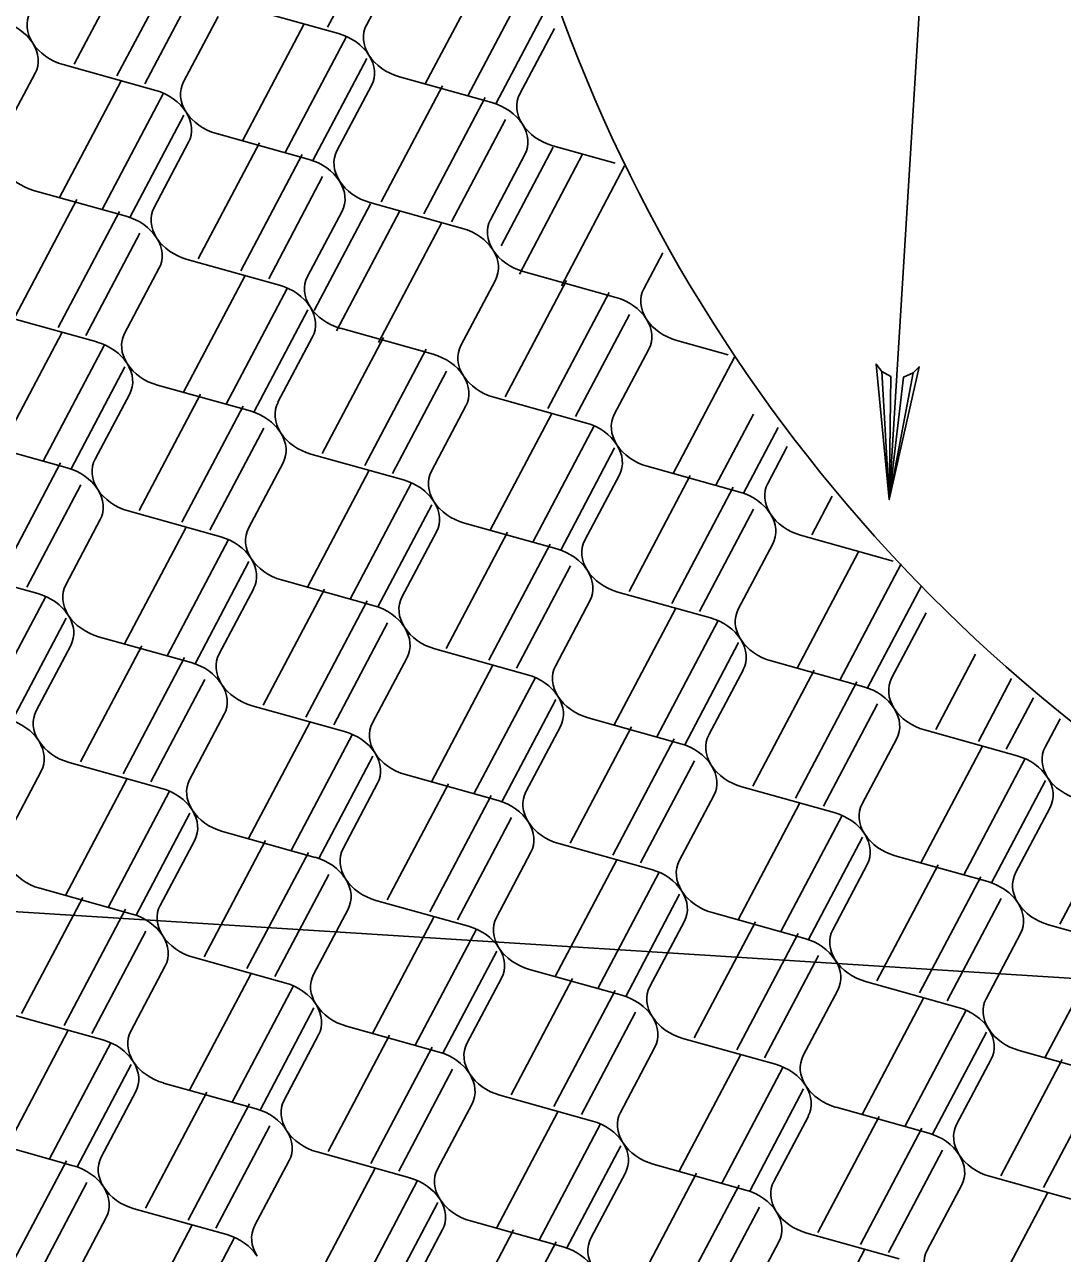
# Model space of a CAD drawing. Extents: x 638850 to 644908, y 297188 to 298900.
# Drawn here: x 639886.41 to 639923.83, y 297863.25 to 297907.57 of the extents above; entities that cross this region are included whole.
import ezdxf

# ---------------------------------------------------------------- set-up
doc = ezdxf.new("R2010")
doc.units = 0
doc.layers.add('1', color=7, linetype='Continuous')
doc.layers.add('2', color=7, linetype='Continuous')

msp = doc.modelspace()

# ---------------------------------------------------------------- linework, layer by layer
at = {"layer": '1'}
for p, q in [((639920.393, 297936.167), (639917.58, 297890.437)), ((639828.977, 297879.173), (639933.278, 297872.592))]:
    msp.add_line(p, q, dxfattribs=at)
msp.add_lwpolyline([(639918.442, 297895.006), (639918.098, 297894.855), (639917.58, 297890.437), (639918.442, 297895.006), (639918.658, 297895.229), (639917.58, 297890.437), (639917.634, 297894.88), (639917.314, 297895.062), (639917.58, 297890.437), (639917.109, 297895.325), (639917.314, 297895.062)], dxfattribs=at)
msp.add_arc((639960.245, 297927.859), 58.02, 159.79936, 254.33124, dxfattribs=at)
at = {"layer": '2'}
for p, q in [((639899.277, 297911.164), (639897.332, 297907.478)), ((639890.409, 297910.336), (639888.199, 297906.146)), ((639891.949, 297909.909), (639889.737, 297905.716)), ((639899.977, 297909.913), (639898.73, 297907.554)), ((639903.065, 297909.618), (639900.854, 297905.429)), ((639892.684, 297909.117), (639890.739, 297905.431)), ((639904.605, 297909.191), (639902.393, 297904.999)), ((639897.727, 297907.244), (639894.388, 297908.176)), ((639905.34, 297908.4), (639903.395, 297904.714)), ((639893.383, 297907.864), (639892.137, 297905.507)), ((639896.471, 297907.569), (639894.26, 297903.38)), ((639898.011, 297907.142), (639895.799, 297902.95)), ((639904.264, 297905.067), (639905.508, 297907.425)), ((639898.746, 297906.351), (639896.801, 297902.665)), ((639886.789, 297905.815), (639885.543, 297903.458)), ((639891.133, 297905.195), (639887.794, 297906.127)), ((639889.876, 297905.52), (639887.666, 297901.33)), ((639897.67, 297903.018), (639898.914, 297905.376)), ((639901.471, 297905.361), (639899.26, 297901.171)), ((639899.92, 297905.687), (639903.257, 297904.756)), ((639891.416, 297905.093), (639889.205, 297900.9)), ((639903.011, 297904.934), (639900.799, 297900.742)), ((639892.151, 297904.301), (639890.206, 297900.615)), ((639903.746, 297904.142), (639901.801, 297900.456)), ((639893.325, 297903.637), (639896.665, 297902.705)), ((639891.075, 297900.968), (639892.321, 297903.325)), ((639894.878, 297903.309), (639892.667, 297899.119)), ((639905.47, 297903.149), (639903.592, 297899.589)), ((639907.696, 297902.572), (639905.451, 297903.199)), ((639896.418, 297902.882), (639894.206, 297898.689)), ((639904.446, 297902.887), (639903.2, 297900.53)), ((639906.527, 297902.898), (639904.245, 297898.572)), ((639908.042, 297902.476), (639905.759, 297898.149)), ((639897.153, 297902.09), (639895.208, 297898.404)), ((639886.732, 297901.588), (639890.071, 297900.656)), ((639888.284, 297901.26), (639886.073, 297897.07)), ((639898.876, 297901.1), (639896.848, 297897.256)), ((639902.196, 297900.218), (639898.857, 297901.15)), ((639889.824, 297900.833), (639887.612, 297896.64)), ((639897.852, 297900.837), (639896.606, 297898.48)), ((639899.933, 297900.849), (639897.651, 297896.523)), ((639890.559, 297900.041), (639888.614, 297896.355)), ((639901.448, 297900.427), (639899.165, 297896.1)), ((639895.601, 297898.168), (639892.262, 297899.1)), ((639908.731, 297898.043), (639909.417, 297899.342)), ((639891.259, 297898.79), (639890.012, 297896.431)), ((639904.387, 297898.663), (639907.727, 297897.731)), ((639894.345, 297898.496), (639892.134, 297894.307)), ((639902.137, 297895.994), (639903.383, 297898.351)), ((639905.941, 297898.337), (639903.73, 297894.147)), ((639895.885, 297898.069), (639893.673, 297893.877)), ((639907.481, 297897.91), (639905.269, 297893.717)), ((639889.009, 297896.121), (639885.669, 297897.053)), ((639896.619, 297897.278), (639894.675, 297893.592)), ((639908.215, 297897.118), (639906.271, 297893.432)), ((639887.751, 297896.447), (639885.54, 297892.258)), ((639897.794, 297896.614), (639901.133, 297895.682)), ((639889.291, 297896.02), (639887.079, 297891.828)), ((639895.543, 297893.945), (639896.79, 297896.302)), ((639899.346, 297896.286), (639897.136, 297892.096)), ((639911.776, 297895.659), (639909.919, 297896.177)), ((639900.886, 297895.859), (639898.674, 297891.666)), ((639908.915, 297895.865), (639907.668, 297893.508)), ((639912, 297895.572), (639909.79, 297891.382)), ((639890.025, 297895.229), (639888.081, 297891.543)), ((639901.621, 297895.067), (639899.676, 297891.381)), ((639888.949, 297891.896), (639890.196, 297894.253)), ((639892.752, 297894.237), (639890.542, 297890.047)), ((639891.2, 297894.565), (639894.539, 297893.633)), ((639894.292, 297893.81), (639892.08, 297889.617)), ((639902.32, 297893.814), (639901.074, 297891.457)), ((639906.664, 297893.196), (639903.325, 297894.128)), ((639905.406, 297893.522), (639903.196, 297889.333)), ((639912.685, 297893.523), (639911.329, 297890.952)), ((639895.027, 297893.018), (639893.082, 297889.332)), ((639906.947, 297893.095), (639904.735, 297888.903)), ((639913.583, 297893.042), (639912.33, 297890.667)), ((639884.606, 297892.516), (639887.945, 297891.584)), ((639900.07, 297891.145), (639896.73, 297892.077)), ((639907.681, 297892.304), (639905.736, 297888.618)), ((639913.199, 297891.02), (639913.901, 297892.347)), ((639887.7, 297891.759), (639885.488, 297887.567)), ((639895.726, 297891.765), (639894.48, 297889.408)), ((639908.856, 297891.64), (639912.195, 297890.708)), ((639898.814, 297891.47), (639896.603, 297887.281)), ((639906.605, 297888.971), (639907.851, 297891.328)), ((639910.41, 297891.311), (639908.199, 297887.121)), ((639888.435, 297890.968), (639886.49, 297887.282)), ((639900.354, 297891.043), (639898.142, 297886.851)), ((639911.95, 297890.884), (639909.738, 297886.691)), ((639901.089, 297890.252), (639899.144, 297886.566)), ((639915.525, 297890.557), (639914.793, 297889.17)), ((639893.476, 297889.096), (639890.137, 297890.028)), ((639912.685, 297890.092), (639910.74, 297886.406)), ((639889.132, 297889.716), (639887.888, 297887.358)), ((639892.221, 297889.423), (639890.01, 297885.233)), ((639902.263, 297889.588), (639905.602, 297888.656)), ((639893.761, 297888.996), (639891.549, 297884.804)), ((639900.013, 297886.919), (639901.26, 297889.278)), ((639903.816, 297889.261), (639901.606, 297885.072)), ((639917.727, 297888.219), (639914.388, 297889.151)), ((639905.356, 297888.834), (639903.145, 297884.642)), ((639913.384, 297888.839), (639912.138, 297886.482)), ((639916.471, 297888.547), (639914.26, 297884.358)), ((639894.496, 297888.204), (639892.551, 297884.518)), ((639906.091, 297888.043), (639904.146, 297884.357)), ((639918.011, 297888.12), (639915.799, 297883.928)), ((639886.882, 297887.047), (639883.545, 297887.978)), ((639893.42, 297884.872), (639894.666, 297887.229)), ((639897.222, 297887.212), (639895.012, 297883.023)), ((639895.67, 297887.541), (639899.009, 297886.609)), ((639918.745, 297887.329), (639916.801, 297883.643)), ((639887.167, 297886.947), (639884.955, 297882.755)), ((639898.763, 297886.785), (639896.551, 297882.593)), ((639906.79, 297886.79), (639905.544, 297884.433)), ((639911.133, 297886.17), (639907.795, 297887.104)), ((639909.877, 297886.498), (639907.666, 297882.309)), ((639917.669, 297883.996), (639918.915, 297886.353)), ((639887.902, 297886.155), (639885.957, 297882.469)), ((639899.497, 297885.994), (639897.552, 297882.308)), ((639911.417, 297886.071), (639909.205, 297881.879)), ((639889.076, 297885.492), (639892.415, 297884.56)), ((639886.826, 297882.823), (639888.072, 297885.18)), ((639890.629, 297885.163), (639888.418, 297880.974)), ((639904.54, 297884.121), (639901.201, 297885.053)), ((639912.151, 297885.28), (639910.207, 297881.594)), ((639892.169, 297884.736), (639889.957, 297880.544)), ((639900.196, 297884.741), (639898.95, 297882.384)), ((639913.326, 297884.616), (639916.665, 297883.684)), ((639920.695, 297884.865), (639919.261, 297882.147)), ((639903.282, 297884.447), (639901.072, 297880.257)), ((639911.075, 297881.947), (639912.322, 297884.304)), ((639914.878, 297884.287), (639912.668, 297880.098)), ((639892.903, 297883.945), (639890.959, 297880.259)), ((639904.822, 297884.02), (639902.61, 297879.828)), ((639916.418, 297883.86), (639914.206, 297879.668)), ((639921.995, 297883.981), (639920.8, 297881.717)), ((639905.557, 297883.228), (639903.612, 297879.542)), ((639922.782, 297883.29), (639921.802, 297881.432)), ((639897.946, 297882.072), (639894.607, 297883.004)), ((639917.153, 297883.069), (639915.208, 297879.383)), ((639893.603, 297882.692), (639892.356, 297880.335)), ((639896.688, 297882.398), (639894.478, 297878.208)), ((639906.731, 297882.565), (639910.07, 297881.633)), ((639923.741, 297882.532), (639923.2, 297881.508)), ((639898.228, 297881.971), (639896.016, 297877.779)), ((639904.481, 297879.896), (639905.727, 297882.253)), ((639908.284, 297882.236), (639906.073, 297878.047)), ((639917.852, 297881.816), (639916.606, 297879.459)), ((639922.196, 297881.196), (639918.856, 297882.128)), ((639909.824, 297881.809), (639907.612, 297877.617)), ((639920.938, 297881.522), (639918.727, 297877.332)), ((639891.352, 297880.022), (639888.013, 297880.955)), ((639898.963, 297881.179), (639897.018, 297877.493)), ((639910.558, 297881.018), (639908.614, 297877.332)), ((639922.478, 297881.095), (639920.266, 297876.903)), ((639887.009, 297880.643), (639885.763, 297878.286)), ((639900.137, 297880.516), (639903.477, 297879.583)), ((639890.094, 297880.349), (639887.884, 297876.159)), ((639897.887, 297877.847), (639899.133, 297880.204)), ((639901.691, 297880.189), (639899.48, 297876)), ((639915.602, 297879.147), (639912.263, 297880.079)), ((639923.213, 297880.303), (639921.268, 297876.617)), ((639891.634, 297879.922), (639889.423, 297875.73)), ((639903.231, 297879.762), (639901.019, 297875.57)), ((639911.259, 297879.767), (639910.011, 297877.408)), ((639914.345, 297879.475), (639912.134, 297875.285)), ((639922.137, 297876.971), (639923.383, 297879.328)), ((639925.94, 297879.313), (639923.73, 297875.124)), ((639892.369, 297879.13), (639890.424, 297875.444)), ((639903.965, 297878.971), (639902.021, 297875.285)), ((639915.885, 297879.048), (639913.673, 297874.856)), ((639893.544, 297878.467), (639896.883, 297877.534)), ((639891.293, 297875.798), (639892.54, 297878.157)), ((639895.097, 297878.14), (639892.886, 297873.95)), ((639909.008, 297877.097), (639905.669, 297878.03)), ((639916.62, 297878.256), (639914.675, 297874.57)), ((639896.637, 297877.713), (639894.425, 297873.521)), ((639904.665, 297877.718), (639903.419, 297875.361)), ((639907.75, 297877.424), (639905.54, 297873.234)), ((639917.794, 297877.593), (639921.132, 297876.659)), ((639909.291, 297876.997), (639907.079, 297872.805)), ((639915.544, 297874.924), (639916.79, 297877.281)), ((639919.346, 297877.264), (639917.136, 297873.075)), ((639897.372, 297876.921), (639895.427, 297873.235)), ((639920.887, 297876.837), (639918.675, 297872.645)), ((639888.503, 297876.091), (639886.292, 297871.901)), ((639886.951, 297876.42), (639890.29, 297875.487)), ((639910.025, 297876.205), (639908.08, 297872.519)), ((639890.043, 297875.664), (639887.831, 297871.472)), ((639898.071, 297875.669), (639896.825, 297873.312)), ((639902.414, 297875.048), (639899.075, 297875.981)), ((639921.621, 297876.046), (639919.676, 297872.36)), ((639901.157, 297875.375), (639898.946, 297871.185)), ((639908.949, 297872.873), (639910.195, 297875.23)), ((639912.754, 297875.212), (639910.543, 297871.022)), ((639911.2, 297875.542), (639914.539, 297874.609)), ((639890.778, 297874.872), (639888.833, 297871.186)), ((639902.697, 297874.948), (639900.485, 297870.755)), ((639914.294, 297874.785), (639912.082, 297870.593)), ((639922.32, 297874.793), (639921.074, 297872.436)), ((639926.664, 297874.173), (639923.325, 297875.105)), ((639925.408, 297874.498), (639923.198, 297870.308)), ((639895.82, 297872.999), (639892.481, 297873.932)), ((639903.431, 297874.156), (639901.486, 297870.47)), ((639915.029, 297873.993), (639913.084, 297870.307)), ((639891.477, 297873.62), (639890.231, 297871.263)), ((639904.606, 297873.493), (639907.945, 297872.56)), ((639894.565, 297873.325), (639892.354, 297869.135)), ((639902.355, 297870.824), (639903.601, 297873.181)), ((639906.16, 297873.163), (639903.949, 297868.973)), ((639920.07, 297872.123), (639916.731, 297873.056)), ((639896.105, 297872.898), (639893.893, 297868.705)), ((639907.7, 297872.736), (639905.488, 297868.544)), ((639915.726, 297872.742), (639914.482, 297870.383)), ((639896.839, 297872.106), (639894.895, 297868.42)), ((639918.814, 297872.449), (639916.604, 297868.259)), ((639889.227, 297870.95), (639885.887, 297871.883)), ((639908.435, 297871.944), (639906.49, 297868.258)), ((639920.354, 297872.022), (639918.142, 297867.83)), ((639887.971, 297871.276), (639885.76, 297867.086)), ((639898.012, 297871.444), (639901.351, 297870.511)), ((639921.089, 297871.23), (639919.144, 297867.544)), ((639889.511, 297870.849), (639887.299, 297866.656)), ((639895.763, 297868.773), (639897.008, 297871.132)), ((639899.565, 297871.117), (639897.354, 297866.927)), ((639913.477, 297870.071), (639910.138, 297871.004)), ((639901.105, 297870.69), (639898.893, 297866.497)), ((639909.134, 297870.692), (639907.888, 297868.334)), ((639912.221, 297870.4), (639910.01, 297866.21)), ((639922.263, 297870.567), (639925.603, 297869.634)), ((639890.245, 297870.057), (639888.301, 297866.371)), ((639901.839, 297869.898), (639899.894, 297866.212)), ((639913.761, 297869.973), (639911.549, 297865.78)), ((639920.013, 297867.898), (639921.257, 297870.256)), ((639923.817, 297870.24), (639921.606, 297866.05)), ((639925.357, 297869.813), (639923.145, 297865.621)), ((639889.169, 297866.724), (639890.414, 297869.083)), ((639892.972, 297869.07), (639890.761, 297864.88)), ((639891.418, 297869.395), (639894.757, 297868.462)), ((639914.495, 297869.181), (639912.551, 297865.495)), ((639894.512, 297868.643), (639892.3, 297864.45)), ((639902.541, 297868.644), (639901.294, 297866.285)), ((639906.884, 297868.022), (639903.544, 297868.955)), ((639905.627, 297868.351), (639903.416, 297864.161)), ((639913.419, 297865.848), (639914.666, 297868.205)), ((639917.222, 297868.189), (639915.012, 297863.999)), ((639915.67, 297868.518), (639919.009, 297867.585)), ((639895.246, 297867.851), (639893.302, 297864.165)), ((639907.167, 297867.924), (639904.955, 297863.731)), ((639918.762, 297867.762), (639916.55, 297863.57)), ((639884.827, 297867.347), (639888.163, 297866.413)), ((639900.291, 297865.975), (639896.952, 297866.908)), ((639907.902, 297867.132), (639905.957, 297863.446)), ((639919.497, 297866.97), (639917.552, 297863.284)), ((639887.918, 297866.594), (639885.706, 297862.401)), ((639895.947, 297866.595), (639894.701, 297864.238)), ((639909.076, 297866.469), (639912.415, 297865.536)), ((639899.033, 297866.302), (639896.822, 297862.112)), ((639900.573, 297865.875), (639898.361, 297861.682)), ((639906.826, 297863.799), (639908.072, 297866.156)), ((639910.628, 297866.14), (639908.418, 297861.95)), ((639924.54, 297865.099), (639921.201, 297866.032)), ((639888.653, 297865.802), (639886.708, 297862.116)), ((639912.168, 297865.713), (639909.956, 297861.521)), ((639920.196, 297865.717), (639918.95, 297863.36)), ((639923.283, 297865.426), (639921.072, 297861.236)), ((639901.308, 297865.083), (639899.363, 297861.397)), ((639889.353, 297864.546), (639888.107, 297862.189)), ((639893.697, 297863.926), (639890.358, 297864.859)), ((639912.903, 297864.921), (639910.958, 297861.235)), ((639892.439, 297864.253), (639890.229, 297860.063)), ((639900.232, 297861.75), (639901.478, 297864.107)), ((639904.033, 297864.094), (639901.822, 297859.904)), ((639902.482, 297864.42), (639905.821, 297863.487)), ((639893.979, 297863.826), (639891.767, 297859.633)), ((639905.573, 297863.667), (639903.361, 297859.474)), ((639913.602, 297863.668), (639912.356, 297861.311)), ((639917.946, 297863.048), (639914.606, 297863.981)), ((639916.688, 297863.375), (639914.477, 297859.185))]:
    msp.add_line(p, q, dxfattribs=at)
for centre, start_param, end_param in [((639888.05, 297907.324), 6.186654, 7.077676), ((639885.346, 297906.484), 3.936083, 4.827105), ((639900.175, 297906.885), 6.186654, 7.077676), ((639897.471, 297906.045), 3.936083, 4.827105), ((639885.346, 297906.484), 3.045062, 3.936083), ((639888.05, 297907.324), 0.794491, 1.685512), ((639897.471, 297906.045), 3.045062, 3.936083), ((639900.175, 297906.885), 0.794491, 1.685512), ((639893.581, 297904.836), 6.186654, 7.077676), ((639890.877, 297903.996), 3.936083, 4.827105), ((639905.706, 297904.397), 6.186654, 7.077676), ((639903.002, 297903.557), 3.936083, 4.827105), ((639890.877, 297903.995), 3.045062, 3.936083), ((639893.581, 297904.835), 0.794491, 1.685512), ((639903.002, 297903.557), 3.045062, 3.936083), ((639905.706, 297904.397), 0.794491, 1.685512), ((639896.408, 297901.507), 3.936083, 4.827105), ((639899.113, 297902.349), 6.186654, 7.077676), ((639886.988, 297902.787), 0.794491, 1.685512), ((639899.113, 297902.349), 0.794491, 1.685512), ((639896.408, 297901.507), 3.045062, 3.936083), ((639892.519, 297900.299), 6.186654, 7.077676), ((639889.814, 297899.459), 3.936083, 4.827105), ((639904.644, 297899.861), 6.186654, 7.077676), ((639901.939, 297899.021), 3.936083, 4.827105), ((639892.519, 297900.299), 0.794491, 1.685512), ((639889.814, 297899.459), 3.045062, 3.936083), ((639901.94, 297899.022), 3.045062, 3.936083), ((639904.644, 297899.862), 0.794491, 1.685512), ((639898.05, 297897.811), 6.186654, 7.077676), ((639895.346, 297896.971), 3.936083, 4.827105), ((639910.175, 297897.374), 6.186654, 7.077676), ((639895.346, 297896.971), 3.045062, 3.936083), ((639898.05, 297897.811), 0.794491, 1.685512), ((639907.471, 297896.534), 3.936083, 4.827105), ((639907.471, 297896.534), 3.045062, 3.936083), ((639910.175, 297897.374), 0.794491, 1.685512), ((639888.752, 297894.922), 3.936083, 4.827105), ((639891.456, 297895.762), 6.186654, 7.077676), ((639900.877, 297894.483), 3.936083, 4.827105), ((639903.581, 297895.326), 6.186654, 7.077676), ((639888.752, 297894.922), 3.045062, 3.936083), ((639891.456, 297895.762), 0.794491, 1.685512), ((639903.581, 297895.326), 0.794491, 1.685512), ((639900.877, 297894.483), 3.045062, 3.936083), ((639896.988, 297893.275), 6.186654, 7.077676), ((639894.283, 297892.435), 3.936083, 4.827105), ((639909.113, 297892.838), 6.186654, 7.077676), ((639906.408, 297891.998), 3.936083, 4.827105), ((639894.283, 297892.435), 3.045062, 3.936083), ((639896.988, 297893.275), 0.794491, 1.685512), ((639906.408, 297891.998), 3.045062, 3.936083), ((639909.113, 297892.838), 0.794491, 1.685512), ((639887.69, 297890.386), 3.936083, 4.827105), ((639890.394, 297891.226), 6.186654, 7.077676), ((639899.814, 297889.947), 3.936083, 4.827105), ((639902.519, 297890.787), 6.186654, 7.077676), ((639890.394, 297891.226), 0.794491, 1.685512), ((639887.69, 297890.386), 3.045062, 3.936083), ((639911.94, 297889.51), 3.936083, 4.827105), ((639914.644, 297890.35), 6.186654, 7.077676), ((639899.814, 297889.947), 3.045062, 3.936083), ((639902.519, 297890.787), 0.794491, 1.685512), ((639911.94, 297889.51), 3.045062, 3.936083), ((639914.644, 297890.35), 0.794491, 1.685512), ((639895.925, 297888.738), 6.186654, 7.077676), ((639893.221, 297887.898), 3.936083, 4.827105), ((639908.05, 297888.301), 6.186654, 7.077676), ((639905.346, 297887.459), 3.936083, 4.827105), ((639893.221, 297887.898), 3.045062, 3.936083), ((639895.925, 297888.738), 0.794491, 1.685512), ((639908.05, 297888.301), 0.794491, 1.685512), ((639905.346, 297887.459), 3.045062, 3.936083), ((639889.331, 297886.69), 6.186654, 7.077676), ((639886.627, 297885.849), 3.936083, 4.827105), ((639901.456, 297886.251), 6.186654, 7.077676), ((639886.627, 297885.849), 3.045062, 3.936083), ((639889.331, 297886.69), 0.794491, 1.685512), ((639898.752, 297885.41), 3.936083, 4.827105), ((639913.581, 297885.814), 6.186654, 7.077676), ((639898.752, 297885.41), 3.045062, 3.936083), ((639901.456, 297886.251), 0.794491, 1.685512), ((639910.877, 297884.974), 3.936083, 4.827105), ((639910.877, 297884.974), 3.045062, 3.936083), ((639913.581, 297885.814), 0.794491, 1.685512), ((639892.158, 297883.362), 3.936083, 4.827105), ((639894.863, 297884.202), 6.186654, 7.077676), ((639904.283, 297882.923), 3.936083, 4.827105), ((639906.987, 297883.763), 6.186654, 7.077676), ((639892.158, 297883.362), 3.045062, 3.936083), ((639894.863, 297884.202), 0.794491, 1.685512), ((639916.408, 297882.486), 3.936083, 4.827105), ((639919.113, 297883.326), 6.186654, 7.077676), ((639904.283, 297882.923), 3.045062, 3.936083), ((639906.987, 297883.763), 0.794491, 1.685512), ((639888.269, 297882.153), 6.186654, 7.077676), ((639916.408, 297882.486), 3.045062, 3.936083), ((639919.113, 297883.326), 0.794491, 1.685512), ((639885.565, 297881.313), 3.936083, 4.827105), ((639900.394, 297881.714), 6.186654, 7.077676), ((639897.69, 297880.874), 3.936083, 4.827105), ((639912.519, 297881.277), 6.186654, 7.077676), ((639885.565, 297881.313), 3.045062, 3.936083), ((639888.269, 297882.153), 0.794491, 1.685512), ((639909.814, 297880.435), 3.936083, 4.827105), ((639924.644, 297880.838), 6.186654, 7.077676), ((639897.69, 297880.874), 3.045062, 3.936083), ((639900.394, 297881.714), 0.794491, 1.685512), ((639921.939, 297879.998), 3.936083, 4.827105), ((639912.519, 297881.277), 0.794491, 1.685512), ((639909.814, 297880.435), 3.045062, 3.936083), ((639893.8, 297879.665), 6.186654, 7.077676), ((639921.939, 297879.998), 3.045062, 3.936083), ((639924.644, 297880.838), 0.794491, 1.685512), ((639891.096, 297878.825), 3.936083, 4.827105), ((639905.925, 297879.227), 6.186654, 7.077676), ((639891.096, 297878.825), 3.045062, 3.936083), ((639893.8, 297879.665), 0.794491, 1.685512), ((639903.221, 297878.386), 3.936083, 4.827105), ((639918.05, 297878.79), 6.186654, 7.077676), ((639905.925, 297879.227), 0.794491, 1.685512), ((639903.221, 297878.386), 3.045062, 3.936083), ((639915.346, 297877.949), 3.936083, 4.827105), ((639915.346, 297877.949), 3.045062, 3.936083), ((639918.05, 297878.79), 0.794491, 1.685512), ((639899.331, 297877.178), 6.186654, 7.077676), ((639896.627, 297876.338), 3.936083, 4.827105), ((639911.456, 297876.739), 6.186654, 7.077676), ((639887.207, 297877.617), 0.794491, 1.685512), ((639908.752, 297875.899), 3.936083, 4.827105), ((639923.581, 297876.302), 6.186654, 7.077676), ((639896.627, 297876.338), 3.045062, 3.936083), ((639899.331, 297877.178), 0.794491, 1.685512), ((639920.877, 297875.462), 3.936083, 4.827105), ((639908.752, 297875.899), 3.045062, 3.936083), ((639911.456, 297876.739), 0.794491, 1.685512), ((639892.738, 297875.129), 6.186654, 7.077676), ((639923.581, 297876.302), 0.794491, 1.685512), ((639920.877, 297875.462), 3.045062, 3.936083), ((639890.033, 297874.289), 3.936083, 4.827105), ((639904.863, 297874.69), 6.186654, 7.077676), ((639902.158, 297873.85), 3.936083, 4.827105), ((639916.988, 297874.253), 6.186654, 7.077676), ((639892.738, 297875.129), 0.794491, 1.685512), ((639890.033, 297874.289), 3.045062, 3.936083), ((639914.283, 297873.411), 3.936083, 4.827105), ((639902.158, 297873.85), 3.045062, 3.936083), ((639904.863, 297874.69), 0.794491, 1.685512), ((639914.283, 297873.411), 3.045062, 3.936083), ((639916.988, 297874.253), 0.794491, 1.685512), ((639895.565, 297871.801), 3.936083, 4.827105), ((639898.269, 297872.641), 6.186654, 7.077676), ((639907.689, 297871.362), 3.936083, 4.827105), ((639910.394, 297872.202), 6.186654, 7.077676), ((639895.565, 297871.801), 3.045062, 3.936083), ((639898.269, 297872.641), 0.794491, 1.685512), ((639919.815, 297870.925), 3.936083, 4.827105), ((639922.519, 297871.766), 6.186654, 7.077676), ((639910.394, 297872.202), 0.794491, 1.685512), ((639907.689, 297871.362), 3.045062, 3.936083), ((639891.675, 297870.593), 6.186654, 7.077676), ((639919.815, 297870.925), 3.045062, 3.936083), ((639922.519, 297871.766), 0.794491, 1.685512), ((639888.971, 297869.752), 3.936083, 4.827105), ((639903.8, 297870.154), 6.186654, 7.077676), ((639901.096, 297869.313), 3.936083, 4.827105), ((639915.925, 297869.715), 6.186654, 7.077676), ((639888.971, 297869.752), 3.045062, 3.936083), ((639891.675, 297870.593), 0.794491, 1.685512), ((639913.221, 297868.875), 3.936083, 4.827105), ((639901.096, 297869.313), 3.045062, 3.936083), ((639903.8, 297870.154), 0.794491, 1.685512), ((639913.221, 297868.875), 3.045062, 3.936083), ((639915.925, 297869.715), 0.794491, 1.685512), ((639897.207, 297868.105), 6.186654, 7.077676), ((639894.502, 297867.265), 3.936083, 4.827105), ((639909.331, 297867.666), 6.186654, 7.077676), ((639897.207, 297868.105), 0.794491, 1.685512), ((639894.502, 297867.265), 3.045062, 3.936083), ((639906.627, 297866.826), 3.936083, 4.827105), ((639921.456, 297867.229), 6.186654, 7.077676), ((639906.627, 297866.826), 3.045062, 3.936083), ((639909.331, 297867.666), 0.794491, 1.685512), ((639918.752, 297866.387), 3.936083, 4.827105), ((639921.456, 297867.229), 0.794491, 1.685512), ((639918.752, 297866.387), 3.045062, 3.936083), ((639887.909, 297865.216), 3.936083, 4.827105), ((639890.613, 297866.056), 6.186654, 7.077676), ((639900.033, 297864.777), 3.936083, 4.827105), ((639902.738, 297865.617), 6.186654, 7.077676), ((639887.909, 297865.216), 3.045062, 3.936083), ((639890.613, 297866.056), 0.794491, 1.685512), ((639912.158, 297864.338), 3.936083, 4.827105), ((639914.863, 297865.178), 6.186654, 7.077676), ((639900.033, 297864.777), 3.045062, 3.936083), ((639902.738, 297865.617), 0.794491, 1.685512), ((639914.863, 297865.178), 0.794491, 1.685512), ((639912.158, 297864.338), 3.045062, 3.936083), ((639896.144, 297863.568), 6.186654, 7.077676), ((639893.44, 297862.728), 3.936083, 4.827105), ((639908.269, 297863.13), 6.186654, 7.077676), ((639905.565, 297862.289), 3.936083, 4.827105), ((639920.394, 297862.691), 6.186654, 7.077676)]:
    msp.add_ellipse(centre, major_axis=(-1.492, 0.562), ratio=0.764477, start_param=start_param, end_param=end_param, dxfattribs=at)

doc.saveas('drawing.dxf')
